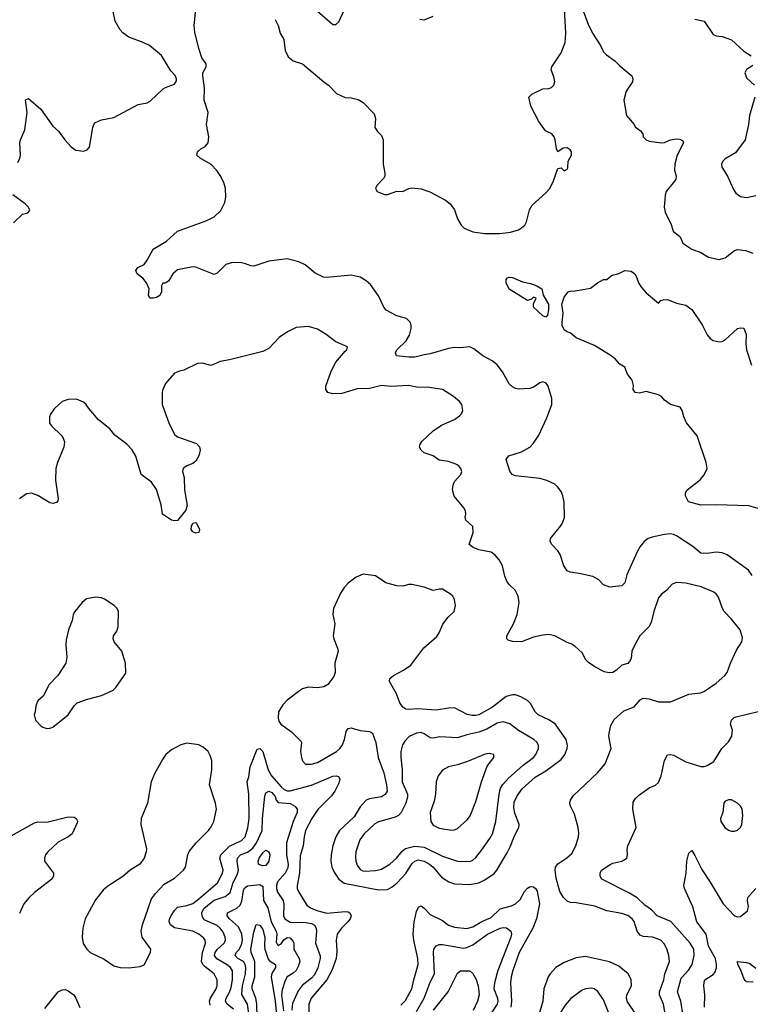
# Model space of a CAD drawing. Header units: inches. Extents: x 1834610 to 2027685, y 642842 to 774116.
# Tile 323 of 632: x 1951132 to 1955934, y 685529 to 691999. Entities that reach past the tile are written whole.
import ezdxf

# ---------------------------------------------------------------- set-up
doc = ezdxf.new("R2010")
doc.units = ezdxf.units.IN
doc.header["$MEASUREMENT"] = 0
doc.layers.add('B9658', color=7, linetype='Continuous')
doc.layers.add('B9659', color=7, linetype='Continuous')

msp = doc.modelspace()

# ---------------------------------------------------------------- linework, layer by layer
at = {"layer": 'B9658', "color": 5}
for points, elevation in [([(1955374.7, 685465.3), (1955363, 685530), (1955337.7, 685590), (1955338.3, 685610), (1955365.9, 685690), (1955372.4, 685730), (1955402.2, 685810), (1955398.7, 685850), (1955387.6, 685887.6), (1955370, 685923.5), (1955346.3, 685950), (1955292.3, 685970), (1955230, 685974.9), (1955210, 685982.4), (1955190, 686009.8), (1955170, 686072.4), (1955158, 686090), (1955130, 686112.8), (1955090, 686126.3), (1954990, 686143.4), (1954913.1, 686173.1), (1954790, 686196.5), (1954750, 686198.2), (1954730, 686206.2), (1954705.6, 686230), (1954681.2, 686270), (1954657.5, 686357.5), (1954650.6, 686410), (1954654.2, 686430), (1954668.7, 686451.3), (1954729.1, 686490.9), (1954760.2, 686519.8), (1954787.2, 686570), (1954803.9, 686630), (1954807, 686653), (1954803.7, 686690), (1954778.2, 686778.2), (1954752.8, 686830), (1954748.7, 686850), (1954752.2, 686870), (1954770, 686898.3), (1954929.2, 687050.8), (1954979.3, 687110), (1955020.4, 687210), (1955005.3, 687290), (1955005.6, 687310), (1955018.4, 687361.6), (1955039.2, 687400.8), (1955103.5, 687456.5), (1955170, 687484), (1955209.6, 687530.4), (1955230, 687540.5), (1955270, 687536.5), (1955330, 687517.4), (1955410, 687516.5), (1955530, 687567.4), (1955610, 687575.2), (1955633.8, 687586.2), (1955710, 687639.1), (1955766.9, 687690), (1955782, 687710), (1955803.9, 687770), (1955844.1, 687855.9), (1955878.7, 687910), (1955883.3, 687936.7), (1955867.8, 687990), (1955810, 688060.5), (1955762, 688110), (1955750.8, 688130), (1955725, 688205), (1955710, 688226.9), (1955690, 688239.8), (1955611.2, 688271.2), (1955510, 688297.1), (1955450, 688301.7), (1955420.5, 688290), (1955384.4, 688250), (1955350, 688224.2), (1955330, 688199.5), (1955300.8, 688110), (1955282.9, 688037.1), (1955267.4, 688010), (1955209, 687950), (1955170, 687882.9), (1955156.5, 687850), (1955150, 687802), (1955139.5, 687780.5), (1955130, 687769.3), (1955090, 687758), (1955055.3, 687724.7), (1955030, 687709.7), (1955006.5, 687706.5), (1954972.7, 687712.7), (1954906.6, 687750), (1954870, 687774), (1954853.4, 687793.4), (1954830, 687838), (1954781.2, 687881.2), (1954757.6, 687897.6), (1954730, 687907.3), (1954650, 687951.2), (1954610, 687958.3), (1954570, 687953.7), (1954510, 687940.9), (1954429.1, 687910.9), (1954371.9, 687911.9), (1954342.6, 687922.6), (1954334, 687930), (1954334.3, 687950), (1954377.7, 688030), (1954401, 688090), (1954414.5, 688170), (1954408.3, 688210), (1954388.2, 688250), (1954350, 688287.8), (1954334.3, 688310), (1954321.4, 688341.4), (1954305, 688410), (1954283.8, 688450), (1954259.1, 688479.1), (1954230, 688500.7), (1954150, 688516.4), (1954112.7, 688530), (1954085.2, 688550), (1954112.7, 688630), (1954109.4, 688669.4), (1954065.2, 688710), (1954059.3, 688730), (1954063.7, 688750), (1954061.6, 688770), (1954053.3, 688790), (1953988, 688868), (1953977.6, 688910), (1953980, 688940), (1953990, 688964.9), (1954032.3, 689010), (1954038, 689030), (1954032, 689050), (1954015.1, 689070), (1953998.4, 689078.4), (1953950, 689095.8), (1953890, 689105.1), (1953850, 689133.3), (1953790, 689153.3), (1953769.6, 689170), (1953760.5, 689190), (1953764.7, 689210), (1953778, 689230), (1953850, 689297.4), (1953904.7, 689335.3), (1953990, 689372.4), (1954023.3, 689396.7), (1954035.1, 689410), (1954043.7, 689430), (1954038, 689470), (1954022.7, 689490), (1953982.8, 689522.8), (1953910, 689569.4), (1953810, 689584.2), (1953750, 689583.1), (1953690, 689594.4), (1953570.2, 689589.8), (1953510, 689594.4), (1953430, 689575.5), (1953350, 689573.3), (1953250, 689543.1), (1953190, 689541.5), (1953157.2, 689550), (1953143, 689570), (1953143.1, 689590), (1953178, 689690), (1953210, 689748.2), (1953270, 689821), (1953282, 689830), (1953286, 689850), (1953210, 689881.6), (1953147, 689930), (1953090, 689964.7), (1953030, 689982.4), (1952950, 689976.2), (1952891.9, 689948.1), (1952837.3, 689910), (1952770, 689839.3), (1952730, 689819.5), (1952510, 689763.6), (1952450, 689754), (1952390, 689727.3), (1952330, 689742.9), (1952299.9, 689740.1), (1952210, 689695.6), (1952181, 689690), (1952150, 689676.2), (1952090, 689609.2), (1952072.4, 689570), (1952068.9, 689551.1), (1952068.9, 689470), (1952112.9, 689350), (1952141.2, 689290), (1952151.8, 689271.8), (1952170, 689258), (1952294.1, 689214.1), (1952312.7, 689192.7), (1952317.4, 689170), (1952310, 689133.2), (1952290, 689098.4), (1952270, 689082.4), (1952230, 689068.2), (1952206.5, 689050), (1952202, 689030), (1952212, 688990), (1952215.6, 688910), (1952232.9, 688807.1), (1952223.7, 688776.3), (1952170, 688708), (1952150, 688705.1), (1952130, 688709.6), (1952069.6, 688749.6), (1952061.3, 688810), (1952030, 688912.3), (1951999, 688959), (1951931.2, 689011.2), (1951894.7, 689130), (1951870, 689173), (1951836.3, 689210), (1951757.6, 689270), (1951724.5, 689310), (1951649.7, 689369.7), (1951585.1, 689445.1), (1951569.2, 689470), (1951550, 689486), (1951505.6, 689505.6), (1951450, 689502.7), (1951410, 689489.2), (1951358.5, 689441.5), (1951333.7, 689406.3), (1951327.3, 689390), (1951328.3, 689348.3), (1951340.7, 689330), (1951407.5, 689267.5), (1951418.4, 689250), (1951425.3, 689225.3), (1951422.6, 689190), (1951379.6, 689090), (1951368.9, 689050), (1951367.5, 688972.5), (1951385.3, 688850), (1951382.8, 688837.2), (1951374.1, 688825.9), (1951350, 688819.1), (1951330, 688824.2), (1951250, 688872.9), (1951210, 688888.3), (1951176.7, 688883.3), (1951130, 688851.2)], 380), ([(1955947.3, 688347.3), (1955922.2, 688382.2), (1955781.8, 688481.8), (1955750, 688496.4), (1955710, 688500.9), (1955650, 688491.1), (1955610, 688493.3), (1955557.3, 688537.3), (1955450, 688608.2), (1955430, 688616.9), (1955410, 688620.4), (1955370, 688616), (1955290, 688599.1), (1955262, 688590), (1955237.1, 688570), (1955210, 688538), (1955190, 688502.7), (1955123, 688350), (1955110, 688298), (1955090, 688279), (1955010, 688269.3), (1954970, 688286), (1954938.3, 688318.3), (1954900.1, 688340.1), (1954810, 688360.9), (1954750, 688369.2), (1954730, 688378), (1954708, 688410), (1954685.1, 688485.1), (1954669.5, 688509.5), (1954629.2, 688550), (1954619.3, 688570), (1954620.9, 688590), (1954687, 688670), (1954699.5, 688690), (1954713, 688727), (1954711.2, 688828.8), (1954702.6, 688870), (1954690, 688898), (1954670, 688927.3), (1954650, 688946), (1954597.2, 688970), (1954550, 688983.1), (1954390, 689001.3), (1954369.7, 689009.7), (1954353.1, 689033.1), (1954329.6, 689110), (1954346.9, 689133.1), (1954430, 689159.5), (1954485.1, 689190), (1954510, 689215.5), (1954544.2, 689270), (1954597.7, 689382.3), (1954629.4, 689470), (1954629.1, 689510.9), (1954606, 689590), (1954593.2, 689610), (1954570, 689619.3), (1954550, 689612.7), (1954514.4, 689585.6), (1954484.7, 689575.3), (1954410, 689571.6), (1954390, 689576.2), (1954370, 689587), (1954350, 689606.6), (1954305.7, 689685.7), (1954271.1, 689731.1), (1954237.2, 689757.2), (1954176, 689790), (1954115.8, 689835.8), (1954090, 689849.6), (1954030, 689842.4), (1953990, 689845.1), (1953950, 689838.3), (1953830, 689802.4), (1953790, 689797.6), (1953730, 689782.4), (1953690, 689780.9), (1953609.2, 689790), (1953600.9, 689810), (1953609.6, 689830), (1953671.8, 689888.2), (1953694.6, 689925.4), (1953704.7, 689970), (1953705.7, 689990), (1953703.1, 690000)], 360), ([(1956048, 688770), (1955925.4, 688805.4), (1955710, 688811.8), (1955610, 688808), (1955528.7, 688830), (1955509, 688870), (1955509, 688890), (1955519, 688910), (1955604.5, 688975.5), (1955630.8, 689009.2), (1955649.7, 689050), (1955644.8, 689090), (1955584.8, 689264.8), (1955514.8, 689350), (1955496.5, 689390), (1955486.6, 689430), (1955472.5, 689452.5), (1955410, 689471.1), (1955370, 689499.7), (1955350, 689524), (1955330, 689534.5), (1955250, 689555.6), (1955205.6, 689545.6), (1955178, 689550), (1955164, 689570), (1955165.6, 689594.4), (1955158, 689630), (1955126.6, 689670), (1955110, 689715.1), (1955075.8, 689735.8), (1955045.1, 689770), (1955019.5, 689790), (1954910, 689857.6), (1954788.6, 689908.6), (1954750, 689940.9), (1954730, 689947), (1954710, 689960.7), (1954698.3, 689990), (1954697.3, 690000)], 340), ([(1955612.8, 690000), (1955619.5, 689990), (1955650, 689927.3), (1955670, 689904.9), (1955690, 689890.6), (1955730, 689883), (1955750, 689884.9), (1955770, 689896.3), (1955849.3, 689970), (1955870, 689975.3), (1955891.9, 689971.9), (1955908, 689930), (1955905.3, 689870), (1955908.9, 689830), (1955942.8, 689730)], 340), ([(1955493.4, 685453.4), (1955476.5, 685550), (1955456.1, 685610), (1955480.4, 685699.6), (1955530, 685756.3), (1955551.2, 685790), (1955565.4, 685850), (1955563.4, 685890), (1955538.8, 685930), (1955412.3, 686072.3), (1955323, 686110), (1955285.1, 686150), (1955241.2, 686181.2), (1955190, 686228), (1955139.8, 686259.8), (1954957.2, 686350), (1954947.6, 686370), (1954947.8, 686390), (1954957, 686410), (1955012.7, 686447.3), (1955030, 686456.2), (1955089.7, 686470.3), (1955122, 686490), (1955127, 686510), (1955125.4, 686545.4), (1955129.6, 686570), (1955184.5, 686690), (1955162.6, 686810), (1955163.5, 686856.5), (1955178.6, 686881.4), (1955199.3, 686900.7), (1955270, 686950.5), (1955311.5, 686968.5), (1955330, 686986.8), (1955347.3, 687030), (1955369.7, 687130.3), (1955390, 687167.3), (1955410, 687170.4), (1955430, 687166.4), (1955510, 687122), (1955610, 687091), (1955630, 687090.8), (1955650, 687097.3), (1955695.3, 687124.7), (1955746, 687210), (1955790, 687254), (1955813.6, 687290), (1955817.6, 687330), (1955803.6, 687370), (1955810, 687396.3), (1955827.3, 687412.7), (1955841.7, 687418.3), (1955986.7, 687453.3)], 360), ([(1952382.6, 685522.6), (1952379.2, 685550), (1952386.3, 685570), (1952423.6, 685630), (1952429.9, 685650.1), (1952429.9, 685690), (1952409.4, 685729.4), (1952350, 685774.6), (1952335.2, 685790), (1952326.2, 685810), (1952332.6, 685870), (1952352.9, 685930), (1952351.3, 685950), (1952343.1, 685963.1), (1952308.9, 685990), (1952269.9, 686009.9), (1952150, 686032.2), (1952123.2, 686050), (1952114, 686070), (1952117.3, 686090), (1952130, 686115), (1952150, 686145.6), (1952170, 686166.4), (1952230, 686177.4), (1952270, 686192.2), (1952310, 686221), (1952432, 686328), (1952464.3, 686390), (1952468.3, 686410), (1952446.2, 686490), (1952453.3, 686510), (1952510, 686568.5), (1952590, 686604.6), (1952612.7, 686630), (1952632.3, 686687.7), (1952640.6, 686750), (1952637.5, 686910), (1952626.7, 686990), (1952636.9, 687023.1), (1952647.5, 687090), (1952693.6, 687206.4), (1952710, 687209), (1952730.2, 687190), (1952764.1, 687070), (1952787.3, 687030), (1952850, 686957.1), (1952870, 686940.8), (1952890, 686931.8), (1952910, 686932.4), (1953050.4, 686969.6), (1953190, 687028.4), (1953211, 687031), (1953226.3, 687026.3), (1953235.8, 687010), (1953230, 686982.6), (1953203.8, 686930), (1953180.4, 686899.6), (1953091.4, 686808.6), (1953052.5, 686750), (1953010.1, 686670), (1953000.5, 686630), (1952995, 686570), (1952974.9, 686505.1), (1952971.1, 686390), (1952955.1, 686310), (1952955.8, 686290), (1952964.1, 686270), (1953003.3, 686203.3), (1953020.1, 686180.1), (1953042.9, 686162.9), (1953085, 686145), (1953150, 686127.3), (1953270, 686139.3), (1953290, 686136.6), (1953301.3, 686130), (1953310.1, 686110.1), (1953304, 686090), (1953289.4, 686070), (1953247.4, 686030), (1953218.6, 685990), (1953211.6, 685950), (1953217, 685877), (1953212.9, 685830), (1953183.9, 685750), (1953149.5, 685690.5), (1953047.2, 685570), (1953032.5, 685530), (1953031.3, 685470)], 380), ([(1952537.5, 685497.5), (1952495.4, 685530), (1952484.8, 685550), (1952489.4, 685570), (1952511.8, 685608.2), (1952521, 685639), (1952529.5, 685690), (1952529.4, 685749.4), (1952517.2, 685770), (1952491.2, 685790), (1952427.1, 685827.1), (1952413.2, 685850), (1952416.7, 685870), (1952430, 685888.9), (1952476, 685930), (1952480, 685940), (1952483.7, 685950), (1952481.5, 685970), (1952470, 686002.2), (1952449.9, 686029.9), (1952430, 686045.6), (1952343.6, 686083.6), (1952330, 686107.6), (1952328.9, 686130), (1952342.6, 686157.4), (1952390, 686198.7), (1952410, 686212.6), (1952483.2, 686236.8), (1952515.5, 686264.5), (1952534.2, 686330), (1952561.2, 686378.8), (1952570.9, 686410), (1952561.4, 686470), (1952563.9, 686490), (1952583.8, 686510), (1952630, 686527.6), (1952664.5, 686555.5), (1952687.5, 686590), (1952726.4, 686670), (1952727.6, 686750), (1952744, 686896), (1952750, 686918.4), (1952770, 686930.1), (1952790, 686920.6), (1952810, 686894), (1952818.4, 686870), (1952830, 686855.8), (1952910, 686848.1), (1952941.1, 686830), (1952955.9, 686810), (1952955.3, 686790), (1952929.5, 686730), (1952886.2, 686590), (1952884.4, 686510), (1952896.1, 686450), (1952894, 686426), (1952876.3, 686390), (1952825.6, 686334.4), (1952819.4, 686310), (1952820.1, 686290), (1952826.3, 686266.3), (1952863.3, 686210), (1952867.6, 686187.6), (1952866.5, 686110), (1952875.4, 686090), (1952910, 686067.7), (1953010, 686065.2), (1953050, 686059.8), (1953069.6, 686049.6), (1953081.3, 686030), (1953083.4, 686010), (1953075.8, 685930), (1953106.8, 685846.8), (1953106.9, 685830), (1953092.2, 685767.8), (1953070, 685721.6), (1953050, 685700.5), (1952987.7, 685652.3), (1952962.4, 685617.6), (1952925, 685535), (1952921.3, 685490)], 360), ([(1951055.9, 686624.1), (1951230, 686720.8), (1951250, 686726.9), (1951310, 686725.8), (1951450, 686760.3), (1951490, 686758), (1951502.8, 686750), (1951511.7, 686731.7), (1951510, 686722), (1951477.1, 686650), (1951450.6, 686630), (1951384.8, 686595.2), (1951316.2, 686530), (1951301.2, 686510), (1951294.4, 686490), (1951295.6, 686470), (1951353.2, 686390), (1951354.4, 686370), (1951343.2, 686350), (1951230, 686264.5), (1951193.8, 686230), (1951159.2, 686190), (1951130, 686125.6)], 380), ([(1955632.1, 685510), (1955636.2, 685590), (1955628.7, 685650), (1955630, 685674.8), (1955635.8, 685690), (1955690, 685725.3), (1955701.7, 685738.3), (1955711.9, 685768.1), (1955712.2, 685790), (1955704.3, 685830), (1955659.9, 685910), (1955645, 685990), (1955582, 686070), (1955556.8, 686170), (1955502, 686290), (1955498.3, 686310), (1955512.6, 686390), (1955517.4, 686470), (1955530, 686521), (1955550, 686538.8), (1955570, 686507.3), (1955614.9, 686414.9), (1955671.4, 686331.4), (1955754.9, 686190), (1955830, 686110.4), (1955850, 686104.4), (1955870, 686106.4), (1955916.6, 686143.4), (1955922.9, 686170), (1955916.2, 686210), (1955918, 686230), (1955969.5, 686290)], 340), ([(1952640.9, 685450), (1952628.4, 685530), (1952592.6, 685592.6), (1952595.5, 685650), (1952616.4, 685730), (1952618.6, 685770), (1952614.5, 685790), (1952602.2, 685810), (1952566.2, 685830), (1952547, 685850), (1952555.4, 685870), (1952572.4, 685887.6), (1952590, 685920.2), (1952595.3, 685950), (1952591, 685990), (1952570, 686038), (1952510.5, 686090), (1952494.6, 686110), (1952496.8, 686130), (1952559.8, 686160.2), (1952580.8, 686179.2), (1952592.9, 686207.1), (1952602.7, 686277.3), (1952610, 686292.3), (1952630, 686307.2), (1952710, 686317.1), (1952730, 686302.8), (1952734.1, 686210), (1952762, 686162), (1952784.1, 686070), (1952816.6, 686010), (1952821.8, 685990), (1952817.8, 685937.8), (1952823, 685923), (1952830, 685915.6), (1952850, 685926), (1952867.1, 685952.9), (1952890, 685967.1), (1952910, 685964.6), (1952930, 685942.4), (1952934.1, 685930), (1952934, 685890), (1952968.3, 685830), (1952972.2, 685810), (1952962.9, 685777.1), (1952949.4, 685750), (1952930, 685733.2), (1952890.2, 685710), (1952875.9, 685684.1), (1952856.9, 685623.1), (1952852.2, 685590), (1952866.3, 685486.3)], 340), ([(1953636.6, 685523.4), (1953666.8, 685553.2), (1953709.9, 685630), (1953722.4, 685690), (1953752, 685790), (1953748.8, 685830), (1953722, 685950), (1953718.8, 685990), (1953725.6, 686070), (1953740.7, 686139.3), (1953752.2, 686167.8), (1953770, 686176.2), (1953790, 686161.2), (1953830, 686118.6), (1953910, 686078.5), (1953950, 686048.8), (1953990, 686036.6), (1954070, 686026.2), (1954110, 686038.3), (1954170, 686073.9), (1954230, 686100.1), (1954290, 686155.1), (1954363.9, 686176.1), (1954391.4, 686188.6), (1954421.6, 686218.4), (1954450, 686270.2), (1954470, 686292.6), (1954481.3, 686298.7), (1954490, 686303.2), (1954510, 686300.2), (1954522, 686290), (1954532.2, 686272.2), (1954548.9, 686190), (1954529, 686091), (1954505.3, 686030), (1954414, 685870), (1954372.9, 685750), (1954361.7, 685710), (1954356.9, 685670), (1954363.6, 685550), (1954359.6, 685510)], 380), ([(1952695.3, 685350), (1952691.3, 685531.3), (1952684.1, 685570), (1952659.4, 685630), (1952659, 685650), (1952676.8, 685710), (1952678, 685810), (1952652.6, 685870), (1952649.9, 685890), (1952670, 686002.8), (1952686.9, 686053.1), (1952710, 686048.5), (1952730, 686021.3), (1952743.6, 685970), (1952740.3, 685910), (1952743.4, 685890), (1952764.3, 685824.3), (1952773.6, 685813.6), (1952812.7, 685790), (1952813.3, 685770), (1952789.4, 685730.6), (1952785.2, 685710), (1952810.5, 685550), (1952825.9, 685390)], 320), ([(1953739.4, 685480.6), (1953790.4, 685570), (1953830, 685673.1), (1953857.2, 685730), (1953851.7, 685870), (1953853.7, 685890), (1953870, 685913.1), (1953890, 685922.4), (1953910, 685921.8), (1954050, 685898.6), (1954070, 685900.9), (1954110, 685919.4), (1954206.8, 685990), (1954290, 686029.5), (1954310, 686033.9), (1954330.8, 686030.8), (1954359.1, 686010), (1954365.4, 685990), (1954360.8, 685970), (1954273.5, 685750), (1954252.7, 685670), (1954248.5, 685630), (1954271.9, 685570), (1954274.1, 685550), (1954270.1, 685530), (1954204.7, 685430)], 360), ([(1955177.2, 685470), (1955126, 685546), (1955119.6, 685570), (1955122.7, 685590), (1955152.5, 685650), (1955150, 685692.3), (1955130.8, 685730), (1955070, 685779.8), (1955008.5, 685808.5), (1954850, 685842.9), (1954790, 685834.4), (1954710, 685802.8), (1954656.5, 685770), (1954618.9, 685730), (1954606.3, 685710), (1954576.3, 685630), (1954569.4, 685549.4), (1954541.5, 685450)], 420), ([(1955954, 685674), (1955910, 685677), (1955902, 685682), (1955892.8, 685692.8), (1955872.9, 685752.9), (1955852.7, 685790), (1955850, 685810.6), (1955910, 685803.6), (1955930, 685796.1), (1955970, 685766.4)], 320), ([(1953851.8, 685490), (1953949.2, 685610), (1954010, 685732.7), (1954030, 685748.9), (1954090, 685748.8), (1954110, 685730.6), (1954131.9, 685691.9), (1954145.1, 685650), (1954150.8, 685590), (1954141.7, 685550), (1954112, 685488)], 340), ([(1951297.9, 685502.1), (1951385.6, 685610), (1951410, 685624.1), (1951430, 685625.6), (1951450, 685617.5), (1951487.1, 685590), (1951501, 685570), (1951527.2, 685507.2)], 380)]:
    msp.add_lwpolyline(points, dxfattribs=dict(at, elevation=elevation))
for points, elevation in [([(1952290, 688624.5), (1952270, 688632.7), (1952259.6, 688650), (1952260.7, 688670), (1952270, 688691.3), (1952290, 688696), (1952294.8, 688690), (1952313.4, 688650), (1952310, 688629)], 380), ([(1953390, 688355.1), (1953344, 688336), (1953290, 688295.6), (1953266.7, 688270), (1953240.3, 688230), (1953194, 688130), (1953190.3, 688090), (1953203.1, 688030), (1953192.9, 687950), (1953196, 687930), (1953221.1, 687870), (1953224.6, 687850), (1953203.2, 687770), (1953206.3, 687710), (1953196.7, 687683.3), (1953157.1, 687630), (1953130, 687614.7), (1953090, 687608.5), (1953027.5, 687612.5), (1952990, 687602), (1952970, 687589.7), (1952890, 687526.9), (1952862.3, 687497.7), (1952833.2, 687450), (1952830.2, 687410), (1952835.4, 687390), (1952848.2, 687370), (1952918.8, 687318.8), (1952978.9, 687258.9), (1952983.5, 687250), (1952978.3, 687190), (1952984, 687150), (1952990, 687128.5), (1953010, 687107.8), (1953047.6, 687107.6), (1953090, 687118.2), (1953214.8, 687190), (1953236.8, 687210), (1953250.5, 687230), (1953266.1, 687270), (1953278.5, 687321.5), (1953290, 687340.2), (1953310, 687346.2), (1953370, 687328.3), (1953430, 687321.8), (1953451.2, 687310), (1953472.5, 687250), (1953489, 687150), (1953525.7, 687050), (1953542.7, 686970), (1953546.4, 686930), (1953533.6, 686906.4), (1953510, 686892.5), (1953430, 686879.5), (1953409.6, 686870.4), (1953370, 686826.2), (1953330, 686761.5), (1953232.8, 686670), (1953208.7, 686630), (1953190.2, 686570.2), (1953179, 686510), (1953177, 686470), (1953183.6, 686430), (1953197.9, 686397.9), (1953230.1, 686350.1), (1953264.3, 686324.3), (1953490, 686280.5), (1953550, 686284.1), (1953580, 686300), (1953613.3, 686326.7), (1953670, 686387.9), (1953710, 686452.8), (1953729.6, 686470.4), (1953750, 686477.6), (1953789.9, 686470.1), (1953826.1, 686450), (1953848.9, 686430), (1953903.9, 686363.9), (1953953.2, 686333.2), (1953990, 686319.3), (1954090, 686316.2), (1954150, 686327.7), (1954190, 686347.5), (1954250, 686388.6), (1954267.3, 686410), (1954336.5, 686523.5), (1954356.7, 686563.3), (1954383.6, 686636.4), (1954412.5, 686690), (1954415.9, 686710), (1954385.7, 686785.7), (1954379.6, 686819.6), (1954383, 686857), (1954401.2, 686898.8), (1954435.6, 686944.4), (1954519.6, 687020.4), (1954590, 687063.7), (1954690, 687137.1), (1954715.3, 687170), (1954731, 687210), (1954733.3, 687230), (1954722.8, 687270), (1954652.1, 687372.1), (1954610, 687399.1), (1954539.1, 687430), (1954520.7, 687450), (1954490, 687505.4), (1954470, 687525.6), (1954426.3, 687550), (1954390, 687562.9), (1954370, 687563.4), (1954330, 687552.1), (1954238.8, 687481.2), (1954150, 687431.2), (1954130, 687426.5), (1954105.8, 687425.8), (1954072.2, 687432.2), (1953990, 687476.2), (1953950, 687475.3), (1953870, 687461.6), (1953749.3, 687470.7), (1953690, 687465.5), (1953670, 687468), (1953650, 687480.4), (1953630.9, 687510), (1953607.6, 687570), (1953561.7, 687650), (1953565.4, 687670), (1953589.6, 687690), (1953654.6, 687725.4), (1953701.9, 687758.1), (1953789.2, 687870.8), (1953873.2, 687946.8), (1953888.3, 687970), (1953913.3, 688026.7), (1953948.2, 688071.8), (1953987.4, 688110), (1953995.9, 688150), (1953990.8, 688190), (1953979.7, 688210), (1953964.5, 688224.5), (1953910, 688256.4), (1953890, 688257.2), (1953850, 688248.9), (1953789.8, 688269.8), (1953710, 688287.3), (1953690, 688288.2), (1953650, 688276.8), (1953610, 688278.6), (1953539.2, 688299.2), (1953470, 688345.1)], 420), ([(1951630, 688204.2), (1951570, 688193.6), (1951542.4, 688170), (1951493.4, 688110), (1951482.4, 688090), (1951476.4, 688050), (1951451.8, 687990), (1951436.3, 687923.7), (1951434.3, 687890), (1951442, 687810), (1951434.4, 687770), (1951382.4, 687690), (1951324.9, 687630), (1951285.5, 687554.5), (1951250, 687522), (1951237.3, 687490), (1951234, 687450), (1951227.7, 687430), (1951236.3, 687396.3), (1951270, 687358.8), (1951284.7, 687350), (1951310, 687342), (1951330, 687343.8), (1951350, 687350.8), (1951450, 687430.8), (1951489.6, 687490.4), (1951509.7, 687510.3), (1951570, 687532.7), (1951670, 687557), (1951745.8, 687594.2), (1951762.7, 687610), (1951830, 687704.7), (1951826.6, 687770), (1951802, 687850), (1951752.7, 687910), (1951745.2, 687930), (1951749.3, 687950), (1951770, 687981), (1951779.5, 688010), (1951780.7, 688110), (1951771.8, 688130), (1951752, 688150), (1951690, 688191.2), (1951670, 688198.9)], 420), ([(1954310, 687384.8), (1954270, 687375.8), (1954202.4, 687337.6), (1954150, 687317.1), (1954070, 687299.3), (1954010, 687279.9), (1953893.8, 687286.2), (1953850, 687277.2), (1953830, 687280.4), (1953790, 687306.6), (1953770, 687314), (1953739.1, 687310), (1953691.9, 687288.1), (1953662.7, 687257.3), (1953646.9, 687233.1), (1953638, 687190), (1953637.2, 687150), (1953646.3, 687070), (1953645.1, 686990), (1953681.5, 686910), (1953681.8, 686890), (1953670, 686851.6), (1953639.1, 686790), (1953621.3, 686770), (1953600.6, 686759.4), (1953490, 686727.7), (1953466.4, 686713.6), (1953395.6, 686650), (1953368.1, 686610), (1953341.2, 686530), (1953338, 686498), (1953340.8, 686470), (1953350, 686443), (1953370, 686414.9), (1953386.1, 686406.1), (1953403.5, 686403.5), (1953470, 686407.5), (1953510, 686416.8), (1953564.7, 686450), (1953608.7, 686490), (1953645.7, 686534.3), (1953668.5, 686551.5), (1953730, 686567.6), (1953790, 686561.8), (1953910, 686501.9), (1954010, 686469.3), (1954090, 686466.7), (1954110, 686475.8), (1954130, 686492.8), (1954170, 686542.8), (1954222.7, 686617.3), (1954239.4, 686650), (1954260.9, 686730), (1954282.3, 686910), (1954292.8, 686950), (1954307, 686973), (1954344.8, 687015.2), (1954440.6, 687099.4), (1954508.4, 687150), (1954524.7, 687170), (1954541.1, 687210), (1954542, 687230), (1954533.3, 687250), (1954512, 687270), (1954410, 687327.1), (1954352.8, 687372.8)], 440), ([(1952230, 687244), (1952190, 687233.3), (1952130, 687202), (1952093, 687170), (1952070, 687138), (1952017.5, 687042.5), (1951995.8, 686990), (1951971.1, 686850), (1951931.2, 686750), (1951928.3, 686710), (1951964.4, 686550), (1951963.6, 686530), (1951950.3, 686490), (1951920.4, 686450), (1951857.6, 686410), (1951810, 686368.5), (1951710, 686305.1), (1951680.6, 686279.4), (1951630, 686215.1), (1951562.3, 686090), (1951546.5, 686030), (1951542.8, 685970), (1951548.6, 685928.6), (1951572.8, 685890), (1951594.9, 685870), (1951686.1, 685826.1), (1951750, 685781.1), (1951791.5, 685771.5), (1951850, 685768.6), (1951922.6, 685777.4), (1951950, 685788.8), (1951991.8, 685870), (1951993, 685890), (1951936.9, 685970), (1951930.3, 686010), (1951938.2, 686050), (1951998.4, 686221.6), (1952023.7, 686256.3), (1952082, 686318), (1952150, 686357.6), (1952208.5, 686410), (1952221.4, 686430), (1952236.8, 686510), (1952246.7, 686533.3), (1952291.1, 686590), (1952372.5, 686670), (1952390, 686694), (1952406.9, 686730), (1952426.2, 686810), (1952419.3, 686850), (1952378.2, 686970), (1952395.1, 687070), (1952393.7, 687130), (1952384.2, 687164.2), (1952369.8, 687189.8), (1952338.2, 687218.2), (1952310, 687233.3)], 420), ([(1954217, 687177), (1954192.3, 687172.3), (1954076.1, 687123.9), (1954010, 687102.7), (1953950, 687089.7), (1953910, 687067.8), (1953882.8, 687030), (1953868.4, 686990), (1953865.4, 686910), (1953857, 686863), (1953829.1, 686790), (1953834.9, 686730), (1953850, 686706), (1953890, 686687), (1953970, 686673.7), (1953990, 686674.4), (1954010, 686683), (1954075.8, 686744.2), (1954092.1, 686767.9), (1954130, 686860.7), (1954168, 686990), (1954205.3, 687094.7), (1954249, 687150), (1954248, 687170)], 460), ([(1955790, 686872.7), (1955770, 686864), (1955760.7, 686850), (1955754, 686790), (1955739.1, 686750), (1955740.5, 686730), (1955767.7, 686690), (1955790, 686673.4), (1955810, 686666.4), (1955830, 686666.7), (1955850, 686673.4), (1955869.3, 686690), (1955877.6, 686710), (1955884.2, 686770), (1955879.7, 686810), (1955869.6, 686830), (1955850, 686851.5), (1955810, 686872)], 360), ([(1952730, 686437.7), (1952710, 686444.4), (1952702.4, 686450), (1952698.7, 686470), (1952706.5, 686490), (1952730, 686525), (1952750, 686541.1), (1952770, 686530.2), (1952776.8, 686510), (1952770.1, 686469.9), (1952750, 686441.1)], 340), ([(1954890, 685634), (1954850, 685629.7), (1954830, 685620.5), (1954753.5, 685566.5), (1954717.8, 685522.2), (1954672.2, 685450), (1954664.8, 685430), (1954664.8, 685324.8), (1954670, 685304.9), (1954690, 685276.4), (1954710, 685260.3), (1954733, 685253), (1954770, 685254.3), (1954810, 685263.6), (1954889.6, 685290), (1954915.8, 685304.2), (1954950, 685331.3), (1955014.5, 685410), (1955016.9, 685436.9), (1954970, 685558.4), (1954932.2, 685612.2), (1954908.7, 685630)], 440)]:
    msp.add_lwpolyline(points, close=True, dxfattribs=dict(at, elevation=elevation))
at = {"layer": 'B9659', "color": 5}
for points, elevation in [([(1951118.4, 691061.6), (1951133.2, 691090), (1951137.2, 691110), (1951132.7, 691190), (1951136, 691210), (1951164.4, 691275.6), (1951179.7, 691390), (1951170, 691472), (1951190, 691481), (1951270, 691410.5), (1951350, 691298.8), (1951386.7, 691266.7), (1951427.7, 691210), (1951470, 691162.8), (1951501.4, 691141.4), (1951550, 691136), (1951576, 691144), (1951590, 691162), (1951612.3, 691290), (1951618, 691310), (1951630, 691324), (1951670, 691341.6), (1951750, 691355.8), (1951910, 691442.6), (1951970, 691452.4), (1951990, 691463.8), (1952075.2, 691544.8), (1952090, 691554.4), (1952150, 691576), (1952162.2, 691597.8), (1952163.2, 691610), (1952153.3, 691633.3), (1952124.3, 691664.3), (1952064.4, 691764.4), (1951984, 691830), (1951944, 691850), (1951850, 691885.4), (1951810, 691912.6), (1951792, 691932), (1951759.1, 691990), (1951743.9, 692063.9)], 380), ([(1953703.1, 690000), (1953700.5, 690010), (1953675, 690035), (1953610, 690052.9), (1953539.7, 690090), (1953524.7, 690110), (1953490, 690184.5), (1953438.2, 690258.2), (1953410, 690283.1), (1953370, 690307.1), (1953310, 690320.4), (1953150, 690306), (1953128.1, 690308.1), (1953074.2, 690334.2), (1953008.1, 690388.1), (1952967.5, 690407.5), (1952890, 690427), (1952770, 690411.6), (1952670, 690379.5), (1952650, 690380.9), (1952615.4, 690395.4), (1952590, 690400.5), (1952530, 690404.5), (1952486, 690390), (1952430, 690334), (1952410, 690324), (1952290, 690372.7), (1952270, 690376), (1952170, 690354.5), (1952137.3, 690330), (1952110, 690282), (1952088.4, 690268.4), (1952071.6, 690268.4), (1952064.7, 690250), (1952062.8, 690210), (1952052.5, 690187.5), (1952030, 690174), (1952010, 690168.7), (1951988, 690170), (1951978, 690190), (1951982, 690230), (1951965.2, 690270), (1951940.1, 690300.1), (1951904, 690330), (1951895.3, 690350), (1951908.7, 690370), (1951950, 690391.3), (1951970, 690418), (1952010, 690490.7), (1952096.2, 690543.8), (1952170, 690610.6), (1952360.7, 690679.3), (1952410, 690704.4), (1952454, 690746), (1952481, 690799), (1952486.2, 690833.8), (1952484.7, 690890), (1952472.6, 690930), (1952450, 690975.1), (1952427.3, 691007.3), (1952390, 691047), (1952317.2, 691090), (1952297, 691110), (1952300.9, 691130), (1952322.7, 691150), (1952350, 691166.4), (1952369.7, 691190), (1952374.8, 691230), (1952358.5, 691310), (1952369.7, 691390), (1952344.6, 691470), (1952345.8, 691550), (1952336.1, 691630), (1952336, 691650), (1952356.9, 691690), (1952357.4, 691710), (1952329.3, 691749.3), (1952308.8, 691810), (1952283.5, 691916.5), (1952279.3, 691960.7), (1952289.4, 692069.4)], 360), ([(1952810, 692001), (1952830, 691961), (1952843.1, 691910), (1952868.7, 691870), (1952876.5, 691796.5), (1952895.4, 691755.4), (1952928.2, 691728.2), (1952990.6, 691710), (1953130.2, 691590.2), (1953160.5, 691570), (1953214.6, 691514.6), (1953270, 691487.7), (1953310, 691486.8), (1953355.9, 691475.9), (1953390, 691454.8), (1953461.4, 691381.4), (1953470.7, 691350.7), (1953466, 691290), (1953483.5, 691263.5), (1953510, 691238), (1953520.7, 691210), (1953520.5, 691050), (1953531, 690990), (1953531, 690970), (1953523.5, 690956.5), (1953478.8, 690910), (1953471, 690890), (1953481, 690870), (1953530, 690850.6), (1953550, 690850.7), (1953610, 690872), (1953650, 690871.3), (1953689.3, 690890.7), (1953710, 690893.4), (1953770, 690888.2), (1953828.6, 690868.6), (1953930, 690813.4), (1953960.7, 690790), (1953990.3, 690750.3), (1954010.4, 690690), (1954033, 690650), (1954054, 690630), (1954110, 690604.6), (1954190, 690593.8), (1954285.9, 690594.1), (1954357.7, 690602.3), (1954410, 690619.1), (1954430, 690630.7), (1954452.7, 690650), (1954462.7, 690670), (1954482, 690750), (1954499.3, 690780.7), (1954590, 690860.5), (1954616.9, 690890), (1954640.7, 690939.3), (1954670, 691021), (1954690, 691024.7), (1954710, 691006), (1954730, 691018), (1954733.8, 691026.2), (1954737.2, 691070), (1954759.3, 691110), (1954759.3, 691130), (1954750, 691144), (1954730, 691157.2), (1954704.9, 691155.1), (1954669.3, 691130), (1954661.2, 691150), (1954652.3, 691210), (1954644.5, 691230), (1954630, 691249.3), (1954589, 691270), (1954543.6, 691330), (1954492, 691430), (1954478, 691490), (1954498, 691510), (1954570, 691544.9), (1954610, 691547.2), (1954626.3, 691553.7), (1954643, 691570), (1954648.4, 691590), (1954643.1, 691623.1), (1954626, 691670), (1954629.3, 691689.3), (1954690, 691781), (1954716.9, 691850), (1954722.6, 691910), (1954711.8, 692070)], 360), ([(1953090, 692055.5), (1953190, 691966.8), (1953210, 691966.8), (1953230, 691984.7), (1953269.5, 692070)], 380), ([(1954838, 692050), (1954867.6, 691970), (1954897.4, 691910), (1954950.5, 691830), (1954969, 691789), (1954987.9, 691767.9), (1955044, 691730), (1955075.6, 691695.6), (1955154.8, 691630), (1955162.8, 691610), (1955159.1, 691590), (1955118, 691530), (1955103.8, 691470), (1955120.4, 691370), (1955170.6, 691310), (1955176.3, 691296.3), (1955213.4, 691270), (1955227.7, 691250), (1955230.8, 691230), (1955250, 691210.8), (1955270, 691200.7), (1955350, 691190.4), (1955370, 691192.7), (1955410, 691210.4), (1955450, 691215.5), (1955470, 691213.4), (1955490, 691202.8), (1955495.3, 691190), (1955453.4, 691110), (1955438.5, 691050), (1955436, 691010), (1955446.7, 690970), (1955445.5, 690950), (1955381.6, 690870), (1955373.8, 690846.2), (1955368.3, 690768.3), (1955375.1, 690735.1), (1955412.9, 690652.9), (1955427.6, 690610), (1955473.3, 690573.3), (1955490.7, 690530), (1955550.4, 690490.4), (1955610, 690468.4), (1955658.5, 690438.5), (1955730, 690424), (1955770, 690434.9), (1955830, 690482), (1955850, 690488), (1955903.4, 690483.4), (1955950, 690464.9)], 360), ([(1953762.5, 692002.5), (1953790, 691999.1), (1953850, 692022.8)], 380), ([(1955570, 692002.8), (1955630, 691990.4), (1955690, 691902), (1955710, 691894), (1955750, 691888.2), (1955810, 691866), (1955892.4, 691792.4), (1955940.9, 691760.9)], 380), ([(1955950, 691699.3), (1955910, 691672.7), (1955898.8, 691650), (1955910, 691618), (1955961, 691570)], 380), ([(1955964.9, 691490), (1955928.4, 691370), (1955922.4, 691310), (1955899.3, 691210), (1955836.3, 691123.7), (1955770, 691084.5), (1955753.4, 691070), (1955745.5, 691050), (1955746, 691030), (1955784.4, 690970), (1955822.8, 690882.8), (1955839.9, 690859.9), (1955870, 690837.3), (1955909.4, 690830.6), (1955970, 690843.8)], 380), ([(1951090, 690664.7), (1951150, 690722), (1951186, 690730), (1951196.4, 690743.6), (1951198, 690750), (1951188, 690770), (1951168, 690790), (1951087.3, 690847.3)], 380), ([(1954697.3, 690000), (1954696.4, 690010), (1954703, 690070), (1954696.2, 690130), (1954710, 690176), (1954738, 690210), (1954750, 690216), (1954783.1, 690216.9), (1954884.7, 690235.3), (1954930, 690270.8), (1954970, 690291), (1954990, 690292), (1955022, 690318), (1955069.1, 690330.9), (1955110, 690352), (1955150, 690346), (1955174.8, 690330), (1955186.8, 690310), (1955199.1, 690270), (1955218.8, 690238.8), (1955250, 690204.7), (1955330, 690136), (1955346.8, 690153.2), (1955360.7, 690159.3), (1955390, 690159.5), (1955450, 690135.5), (1955510, 690122.4), (1955550, 690093.7), (1955612.8, 690000)], 340)]:
    msp.add_lwpolyline(points, dxfattribs=dict(at, elevation=elevation))
at = {"layer": 'B9659', "color": 5, "elevation": 340}
msp.add_lwpolyline([(1954590, 690045.2), (1954570, 690054), (1954509.2, 690110), (1954508.7, 690131.3), (1954526, 690170), (1954510, 690175.3), (1954496.9, 690163.1), (1954470, 690153.2), (1954348.9, 690228.9), (1954328.7, 690270), (1954328.9, 690291.1), (1954338, 690302), (1954350, 690306.8), (1954370, 690304.9), (1954436.7, 690276.7), (1954490, 690266), (1954532, 690250), (1954564.7, 690230), (1954573, 690190), (1954608.2, 690130), (1954608.1, 690091.9), (1954602, 690058)], close=True, dxfattribs=at)

doc.saveas('drawing.dxf')
